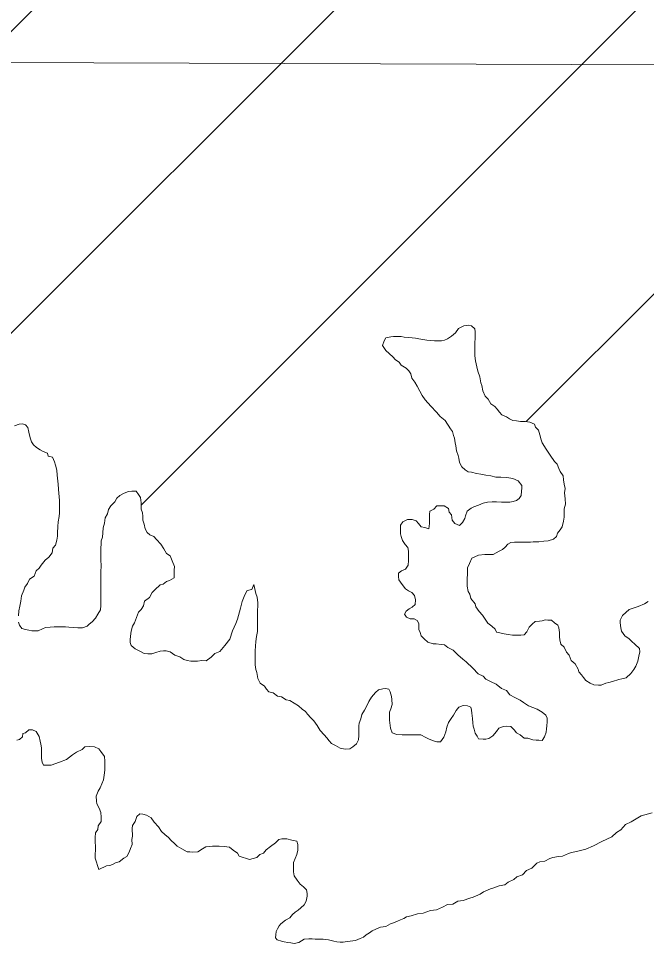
# Model space of a CAD drawing. Extents: x 553962 to 842807, y 8883888 to 9032388.
# Drawn here: x 615820 to 620234, y 8943492 to 8949994 of the extents above; entities that cross this region are included whole.
import ezdxf

# ---------------------------------------------------------------- set-up
doc = ezdxf.new("R2010")
doc.units = 0
doc.header["$LTSCALE"] = 160
for name, color, linetype, lineweight in [('2', 7, 'Continuous', 13), ('21', 7, 'Continuous', 25), ('30', 7, 'Continuous', 13)]:
    doc.layers.add(name, color=color, linetype=linetype, lineweight=lineweight)

msp = doc.modelspace()

# ---------------------------------------------------------------- linework, layer by layer
at = {"layer": '2'}
msp.add_line((565315.3, 8949866.8), (791497.7, 8949052.2), dxfattribs=at)
at = {"layer": '21', "lineweight": 13}
for points in [[(619003.2, 8947833.5), (618981.6, 8947837.8), (618949.1, 8947833.5), (618912.4, 8947814.1), (618890.8, 8947783.8), (618862.7, 8947760.1), (618834.6, 8947742.8), (618815.1, 8947732), (618793.3, 8947728.2), (618763.3, 8947728.4), (618743.3, 8947728.5), (618713.3, 8947731.2), (618690.8, 8947733.8), (618660.8, 8947736.6), (618633.4, 8947741.7), (618610.9, 8947746.9), (618585.9, 8947749.6), (618563.4, 8947752.2), (618530.9, 8947754.9), (618508.4, 8947757.6), (618488.4, 8947757.7), (618455.9, 8947757.9), (618435.9, 8947755.6), (618401.1, 8947748), (618390.6, 8947727.2), (618390.6, 8947727.2)], [(619027.6, 8947621.5), (619027.8, 8947641.5), (619028, 8947671.5), (619028.2, 8947696.6), (619028.4, 8947719.1), (619028.5, 8947741.6), (619028.7, 8947764.2), (619028.9, 8947791.7), (619026.6, 8947811.7), (619003.2, 8947833.5)], [(618390.6, 8947727.2), (618378.1, 8947695.8), (618401.1, 8947660.3), (618449.8, 8947615.3), (618469.7, 8947595.1), (618494.6, 8947577.4), (618509.4, 8947557.3), (618544.3, 8947537), (618564.1, 8947516.9), (618576.5, 8947496.8), (618583.8, 8947466.7), (618606, 8947436.5), (618620.8, 8947408.8), (618640.6, 8947373.7), (618657.8, 8947343.5), (618677.6, 8947313.3), (618718.3, 8947268.2), (618757.5, 8947227.3), (618784.1, 8947197.1), (618817.9, 8947166.9), (618855.4, 8947110.5), (618870.2, 8947090.3), (618877.5, 8947062.8), (618884.9, 8947042.7), (618889.6, 8947010.1), (618894.5, 8946990), (618899.2, 8946954.9), (618909, 8946922.3), (618913.8, 8946902.3), (618918.6, 8946872.2), (618935.9, 8946842.1), (618958.2, 8946821.9), (618980.6, 8946806.7), (619003.1, 8946804.1), (619038.1, 8946796.3), (619070.5, 8946791.1), (619105.5, 8946783.3), (619140.5, 8946778.1), (619175.4, 8946770.4), (619210.4, 8946770.1), (619252.9, 8946767.4), (619295.4, 8946759.6), (619332.8, 8946744.3), (619357.6, 8946711.6), (619357.4, 8946691.6), (619354.7, 8946671.6), (619352, 8946641.5), (619339.3, 8946619.1), (619319.2, 8946606.7), (619296.7, 8946599.3), (619274.1, 8946594.5), (619249.1, 8946594.6), (619214.1, 8946594.9), (619179.1, 8946595.1), (619149.1, 8946595.3), (619116.5, 8946593), (619086.5, 8946585.7), (619053.9, 8946573.4), (619021.3, 8946561.1), (619001.2, 8946551.2), (618973.5, 8946531.4), (618960.8, 8946498.9), (618958.1, 8946478.9), (618940.4, 8946451.5), (618920.2, 8946429.1), (618887.8, 8946444.3), (618868, 8946467), (618863.3, 8946504.6), (618845.9, 8946524.7), (618841.1, 8946549.8), (618811.2, 8946567.5), (618791.2, 8946567.6), (618761.2, 8946567.8), (618738.5, 8946545.4), (618710.9, 8946530.6), (618708.2, 8946508.1), (618708, 8946475.5), (618707.7, 8946443), (618704.9, 8946405.5), (618675, 8946415.7), (618650, 8946420.8), (618630.2, 8946443.5), (618615.3, 8946463.6), (618587.9, 8946471.3), (618552.9, 8946471.6), (618520.2, 8946456.8), (618505.1, 8946431.8), (618504.8, 8946394.3), (618504.6, 8946371.7), (618509.4, 8946351.7), (618519.2, 8946324.1), (618536.5, 8946296.4), (618556.4, 8946276.3), (618561.2, 8946248.7), (618560.9, 8946216.2), (618560.7, 8946183.6), (618557.9, 8946151.1), (618540.2, 8946123.7), (618512.6, 8946111.3), (618490, 8946093.9), (618489.8, 8946071.4)], [(619280.3, 8946310.4), (619305.3, 8946312.8), (619340.3, 8946312.6), (619360.3, 8946312.4), (619395.3, 8946312.2), (619417.8, 8946312), (619437.9, 8946314.4), (619457.9, 8946314.3), (619477.9, 8946314.2), (619512.9, 8946318.9), (619543, 8946321.2), (619580.6, 8946333.5), (619600.7, 8946353.4), (619608.4, 8946375.9), (619627.3, 8946400), (619640.9, 8946420.5), (619651.2, 8946461.4), (619654.6, 8946488.7), (619654.6, 8946512.6), (619654.6, 8946546.7), (619664.8, 8946580.8), (619661.4, 8946618.3), (619658, 8946659.2), (619661.4, 8946689.9), (619654.6, 8946720.6), (619651.2, 8946751.3), (619647.7, 8946778.6), (619627.3, 8946809.3), (619617, 8946829.8), (619606.8, 8946860.4), (619586.3, 8946880.9), (619555.6, 8946925.2), (619555.6, 8946925.2), (619555.6, 8946925.2), (619555.6, 8946925.2), (619528.3, 8946966.2), (619500.7, 8947010), (619493.3, 8947032.6), (619483.6, 8947067.7), (619473.8, 8947100.3), (619454, 8947120.4), (619446.7, 8947143), (619414.2, 8947155.8), (619381.8, 8947161), (619349.3, 8947161.2), (619319.3, 8947166.4), (619294.3, 8947169.1), (619271.9, 8947179.2), (619249.5, 8947194.4), (619217.1, 8947207.1), (619199.7, 8947227.3), (619184.8, 8947247.4), (619167.5, 8947267.5), (619140.1, 8947285.2), (619120.3, 8947317.9), (619100.5, 8947338.1), (619083.3, 8947375.8), (619076.1, 8947413.3), (619068.7, 8947433.4), (619061.5, 8947476), (619049.3, 8947513.7), (619042.1, 8947546.3), (619037.2, 8947566.3), (619032.3, 8947586.4), (619027.6, 8947621.5)], [(615819.8, 8945794.5), (615822.6, 8945829.5), (615830.3, 8945862), (615835.6, 8945897), (615840.9, 8945934.5), (615858.7, 8945974.5), (615863.9, 8945997), (615884.1, 8946021.9), (615896.8, 8946051.8), (615929.5, 8946074.2), (615944.8, 8946111.6), (615964.9, 8946129), (615980.1, 8946151.4), (616007.9, 8946186.3), (616033.1, 8946206.2), (616055.8, 8946238.6), (616061.1, 8946271.1), (616081.2, 8946290.9), (616089, 8946325.9), (616094.2, 8946356), (616094.4, 8946378.5), (616097.2, 8946423.5), (616100, 8946456.1), (616105.3, 8946493.6), (616108, 8946518.6), (616108.2, 8946556.2), (616108.4, 8946581.2), (616108.6, 8946603.7), (616106.3, 8946633.8), (616104, 8946653.8), (616101.7, 8946686.4), (616099.5, 8946721.4), (616097.2, 8946741.5), (616094.8, 8946761.5), (616092.5, 8946784.1), (616090.2, 8946819.1), (616080.5, 8946854.2), (616073.2, 8946876.8), (616058.4, 8946909.5), (616028.5, 8946917.2), (616023.6, 8946937.2), (615993.7, 8946950), (615971.3, 8946962.6), (615946.4, 8946977.8), (615926.5, 8946998), (615911.7, 8947018.1), (615901.9, 8947045.7), (615892.2, 8947085.8), (615884.9, 8947118.4), (615870.1, 8947138.5), (615847.6, 8947143.7), (615825.1, 8947141.3), (615792.5, 8947131.6)], [(617473.8, 8946015), (617459.3, 8945979.9), (617427.3, 8945973.5), (617411.3, 8945941.5), (617392.1, 8945896.7), (617392.1, 8945896.7), (617379.3, 8945848.8), (617379.3, 8945848.8), (617379.3, 8945848.8), (617360.1, 8945772), (617360.1, 8945772), (617347.3, 8945740.1), (617325, 8945688.9), (617305.8, 8945631.4), (617270.6, 8945586.6), (617235.4, 8945545), (617200.2, 8945529), (617174.6, 8945503.5), (617139.4, 8945477.9), (617108, 8945480.5), (617078, 8945475.7), (617058, 8945475.8), (617030.4, 8945476), (617005.5, 8945481.2), (616983, 8945488.9), (616953.1, 8945506.6), (616918.2, 8945519.3), (616885.9, 8945542.1), (616858.4, 8945549.8), (616838.4, 8945549.9), (616815.9, 8945547.6), (616785.8, 8945537.7), (616758.2, 8945527.9), (616728.2, 8945528.1), (616703.2, 8945530.8), (616673.3, 8945546), (616640.9, 8945563.7), (616611.1, 8945586.5), (616603.8, 8945606.5), (616603.9, 8945626.6), (616606.6, 8945651.6), (616611.9, 8945686.6), (616622.1, 8945721.6), (616634.8, 8945746.5), (616650.1, 8945784), (616662.9, 8945821.4), (616683.1, 8945838.8), (616698.3, 8945866.3), (616706, 8945898.8), (616741.2, 8945923.6), (616759, 8945958.5), (616779.2, 8945978.4), (616816.9, 8946013.2), (616837, 8946018.1), (616859.6, 8946035.4), (616882.2, 8946042.8), (616914.8, 8946062.6), (616915.1, 8946095.2), (616915.2, 8946115.2), (616915.5, 8946142.7), (616900.7, 8946180.4), (616886, 8946215.5), (616861.1, 8946233.2), (616841.4, 8946265.9), (616821.6, 8946298.6), (616789.3, 8946331.3), (616772, 8946351.5), (616742.1, 8946364.2), (616724.1, 8946380.6), (616709.6, 8946407.2), (616702.3, 8946438.7), (616695, 8946467.7), (616695, 8946494.4), (616692.6, 8946518.6), (616682.9, 8946545.2), (616681.1, 8946569.9), (616681.3, 8946589.9), (616676.5, 8946627.5), (616664.2, 8946647.6), (616646.9, 8946670.2), (616616.8, 8946670.4), (616594.3, 8946668.1), (616561.7, 8946658.3), (616531.6, 8946641), (616511.4, 8946621.1), (616496.2, 8946596.1), (616468.5, 8946568.8), (616453.3, 8946541.3), (616445.6, 8946511.4), (616430.3, 8946483.9), (616425.1, 8946446.4), (616414.8, 8946413.9), (616412, 8946378.9), (616409.3, 8946348.9), (616401.6, 8946321.4), (616401.4, 8946296.3), (616398.8, 8946276.3), (616398.5, 8946246.3), (616398.3, 8946218.8), (616398.1, 8946188.7), (616400.3, 8946146.1)], [(619373, 8945661.4), (619350.5, 8945659.1), (619318, 8945659.3), (619293, 8945659.4), (619260.5, 8945664.7), (619233, 8945667.3), (619203.1, 8945675.1), (619180.6, 8945680.2), (619170.7, 8945700.3), (619145.9, 8945723), (619118.5, 8945743.2), (619096.3, 8945778.4), (619081.4, 8945798.5), (619056.6, 8945826.2), (619034.4, 8945858.9), (619029.5, 8945879), (618999.8, 8945916.7), (618992.5, 8945946.8), (618980.2, 8945966.9), (618973, 8946004.5), (618973.1, 8946024.6), (618973.3, 8946047.1), (618976.2, 8946097.2), (618976.4, 8946132.2), (618989.2, 8946162.2), (619007, 8946199.6), (619053.5, 8946221.1), (619053.5, 8946221.1), (619096.8, 8946226.7), (619124.7, 8946226.3), (619124.7, 8946226.3), (619157.2, 8946226.1), (619197.8, 8946248.8), (619222.7, 8946261.1), (619240, 8946278.2), (619260.2, 8946298.1), (619280.3, 8946310.4)], [(616400.3, 8946146.1), (616399.9, 8946103.6), (616399.7, 8946071), (616399.4, 8946033.5), (616399.2, 8946000.9), (616398.7, 8945935.9), (616398.4, 8945898.3), (616398.2, 8945868.3), (616395.4, 8945838.2), (616378.7, 8945806.4), (616360.5, 8945779.2), (616336.9, 8945753.8), (616317, 8945735.7), (616302.4, 8945721.1), (616269.4, 8945711.4), (616236.9, 8945711.6), (616206.9, 8945711.8), (616174.4, 8945714.5), (616149.4, 8945717.2), (616119.4, 8945717.4), (616091.9, 8945717.6), (616071.9, 8945717.7), (616041.8, 8945715.4), (616009.3, 8945713.1), (615989.2, 8945703.2), (615959.1, 8945688.4), (615934.1, 8945688.6), (615914.1, 8945688.7), (615891.6, 8945693.9), (615869.1, 8945699), (615844.2, 8945706.7), (615826.8, 8945729.3), (615819.5, 8945749.4)], [(618609.7, 8944958), (618579.7, 8944958.2), (618547.2, 8944958.4), (618517.1, 8944958.6), (618479.7, 8944961.3), (618447.2, 8944971.6), (618435, 8945004.2), (618430.2, 8945041.8), (618427.9, 8945061.8), (618428.1, 8945094.4), (618428.3, 8945116.9), (618436, 8945141.9), (618446.2, 8945171.8), (618444, 8945206.9), (618441.7, 8945227), (618431.9, 8945259.6), (618422, 8945279.7), (618399.6, 8945284.8), (618379.6, 8945282.4), (618349.5, 8945275.1), (618329.3, 8945255.2), (618301.6, 8945222.9), (618281.3, 8945193), (618268.6, 8945163), (618250.8, 8945130.6), (618233.1, 8945100.7), (618225.4, 8945070.7), (618215.1, 8945040.7), (618212.5, 8945020.7), (618212.3, 8944993.1), (618212, 8944953.1), (618209.2, 8944923.1), (618196.5, 8944895.6), (618168.8, 8944873.3), (618148.7, 8944860.9), (618116.2, 8944858.6), (618081.2, 8944863.8), (618048.9, 8944884.1), (618019, 8944896.8), (618004.1, 8944916.9), (617986.8, 8944937.1), (617969.4, 8944957.2), (617939.6, 8944989.9), (617919.9, 8945025.1), (617895.1, 8945057.8), (617875.3, 8945078), (617850.5, 8945103.2), (617838.1, 8945123.3), (617813.2, 8945138.5), (617788.4, 8945161.2), (617758.5, 8945181.4), (617726.1, 8945199.2), (617701.2, 8945204.3), (617668.8, 8945224.6), (617641.3, 8945229.8), (617609, 8945252.5), (617579, 8945260.2), (617564.2, 8945280.3), (617549.3, 8945300.5), (617519.5, 8945320.7), (617502.2, 8945353.3), (617495, 8945395.9), (617487.7, 8945418.5), (617482.9, 8945451.1), (617483.1, 8945476.1), (617483.4, 8945513.7), (617483.7, 8945548.7), (617486.4, 8945581.3), (617489.2, 8945613.8), (617491.9, 8945648.8), (617499.7, 8945683.8), (617500, 8945716.4), (617500.1, 8945736.4), (617500.3, 8945756.4), (617500.4, 8945776.4), (617500.6, 8945796.5), (617500.8, 8945829), (617501.1, 8945866.6), (617501.2, 8945886.6), (617496.6, 8945926.7), (617489.2, 8945951.8), (617473.8, 8946015)], [(618489.8, 8946071.4), (618492.1, 8946048.9), (618516.9, 8946016.2), (618539.2, 8945983.5), (618561.6, 8945970.8), (618584, 8945958.1), (618603.8, 8945938), (618611.1, 8945907.9), (618608.4, 8945875.4), (618585.7, 8945855.5), (618565.6, 8945843.1), (618545.5, 8945828.2), (618532.8, 8945805.8), (618547.7, 8945785.6), (618572.6, 8945772.9), (618600.1, 8945772.8), (618622.5, 8945762.6), (618634.8, 8945740), (618634.7, 8945720), (618634.5, 8945699.9), (618641.9, 8945677.4), (618649.2, 8945654.8), (618671.5, 8945632.1), (618696.4, 8945609.4), (618733.8, 8945599.1), (618756.3, 8945599), (618791.3, 8945593.8), (618813.8, 8945591.1), (618837.5, 8945572.6), (618874.6, 8945552.8), (618906.7, 8945520.7), (618943.8, 8945491), (618966.1, 8945471.2), (619013.1, 8945426.7), (619050.6, 8945388.2), (619085.5, 8945370.4), (619105.4, 8945350.2), (619142.7, 8945330), (619177.6, 8945314.7), (619214.9, 8945284.4), (619249.8, 8945269.2), (619272.1, 8945239), (619309.5, 8945221.2), (619346.8, 8945200.9), (619369.2, 8945185.8), (619404.1, 8945163), (619434, 8945150.3), (619466.4, 8945137.6), (619501.3, 8945117.3), (619526.1, 8945097.1), (619536, 8945074.5), (619535.8, 8945049.5), (619533.1, 8945022), (619530.4, 8944999.4), (619527.7, 8944976.9), (619517.5, 8944944.5), (619499.8, 8944919.5), (619477.3, 8944919.7), (619457.3, 8944919.8), (619434.8, 8944922.5), (619399.8, 8944935.2), (619374.8, 8944935.4), (619345, 8944958.1), (619320.1, 8944973.3), (619302.8, 8944993.4), (619280.4, 8945016.1), (619247.9, 8945018.8), (619227.9, 8945016.5), (619195.3, 8945004.2), (619180.1, 8944981.7), (619154.9, 8944951.9), (619124.7, 8944932), (619104.7, 8944927.2), (619084.7, 8944927.3), (619052.2, 8944930), (619044.8, 8944950.1), (619030, 8944970.2), (619022.7, 8944997.8), (619015.3, 8945020.4), (619013, 8945042.9), (619010.7, 8945073), (619006, 8945110.6), (619003.7, 8945130.6), (618998.8, 8945153.2), (618976.4, 8945163.3), (618946.4, 8945163.5), (618913.8, 8945153.7), (618896.1, 8945128.8), (618878.3, 8945096.4), (618860.7, 8945074), (618842.9, 8945044.1), (618830.2, 8945011.6), (618822.4, 8944979.1), (618809.6, 8944941.6), (618786.9, 8944909.2), (618759.4, 8944909.4), (618736.9, 8944917.1), (618707, 8944927.3), (618682.1, 8944940), (618647.2, 8944957.7), (618609.7, 8944958)], [(620245, 8945896), (620219.9, 8945878.6), (620174.7, 8945861.4), (620112, 8945839.3), (620064.2, 8945797.1), (620049, 8945764.6), (620048.8, 8945744.6), (620053.5, 8945709.5), (620058.4, 8945686.9), (620080.6, 8945654.2), (620113, 8945634), (620130.3, 8945613.8), (620152.7, 8945596.2), (620185, 8945565.9), (620187.3, 8945540.9), (620179.6, 8945510.9), (620171.8, 8945475.9), (620159, 8945440.9), (620143.9, 8945418.5), (620123.6, 8945388.6), (620090.9, 8945358.8), (620060.8, 8945351.4), (620038.3, 8945346.6), (619995.7, 8945334.3), (619968.1, 8945327), (619948, 8945322.1), (619915.4, 8945307.3), (619895.4, 8945307.5), (619862.9, 8945310.2), (619838, 8945320.4), (619808.1, 8945340.6), (619790.8, 8945360.7), (619775.9, 8945380.9), (619758.6, 8945401), (619753.7, 8945421.1), (619731.5, 8945456.3), (619704.1, 8945481.5), (619689.4, 8945519.1), (619672.1, 8945539.3), (619654.8, 8945574.4), (619632.5, 8945594.6), (619625.2, 8945627.2), (619622.9, 8945647.2), (619623.1, 8945677.3), (619618.3, 8945709.9), (619611, 8945729.9), (619586.1, 8945745.1), (619566.2, 8945765.3), (619541.2, 8945765.5), (619521.2, 8945765.6), (619501.2, 8945760.7), (619481.2, 8945758.3), (619451.1, 8945756), (619429.6, 8945736.9), (619409.7, 8945714.6), (619391.8, 8945683.3), (619373, 8945661.4)], [(615807.4, 8944921.8), (615827.4, 8944926.7), (615847.6, 8944944.1), (615850.3, 8944966.6), (615870.3, 8944971.5), (615893, 8944993.9), (615918, 8944993.7), (615945.4, 8944981), (615965.2, 8944945.8), (615972.4, 8944913.2), (615977.2, 8944893.2), (615982.1, 8944868.1), (615981.9, 8944845.6), (615981.7, 8944813), (615981.5, 8944793), (615986.3, 8944765.4), (615996.1, 8944745.3), (616018.7, 8944745.2), (616048.7, 8944745), (616107.6, 8944765.7), (616107.6, 8944765.7), (616107.6, 8944765.7), (616156.5, 8944784.3), (616199.3, 8944816.6), (616226.9, 8944836.4), (616267.1, 8944856.2), (616287.2, 8944873.6), (616319.8, 8944875.9), (616354.8, 8944873.2), (616384.7, 8944860.4), (616399.5, 8944840.3), (616424.3, 8944805.1), (616426.5, 8944772.5), (616426.3, 8944737.5), (616426.1, 8944710), (616423.3, 8944674.9), (616418, 8944642.4), (616405.3, 8944615), (616395.1, 8944585), (616379.9, 8944562.6), (616367.1, 8944527.6), (616369.4, 8944492.5), (616371.7, 8944472.5), (616386.5, 8944442.3), (616398.8, 8944412.2), (616401, 8944379.7), (616400.8, 8944349.6), (616380.6, 8944319.7), (616377.9, 8944292.2), (616360.2, 8944269.8), (616359.9, 8944237.2), (616359.7, 8944204.7), (616362, 8944174.6), (616357.8, 8944091.2), (616357.8, 8944091.2), (616384, 8944011.3), (616384, 8944011.3)], [(616384, 8944011.3), (616439.2, 8944038.5), (616461.8, 8944040.9), (616481.8, 8944045.7), (616501.9, 8944058.1), (616527, 8944065.5), (616559.7, 8944090.3), (616581, 8944103.8), (616598.9, 8944132.4), (616607.9, 8944159.2), (616618.6, 8944187.8), (616616.8, 8944223.5), (616622.2, 8944246.8), (616618.8, 8944300.2), (616618.8, 8944300.2), (616621.5, 8944320.2), (616639.2, 8944350.1), (616652, 8944385.1), (616672.1, 8944402.5), (616694.6, 8944399.8), (616719.6, 8944394.7), (616751.9, 8944374.4), (616774.2, 8944344.2), (616804, 8944311.5), (616826.2, 8944278.8), (616848.6, 8944258.6), (616873.4, 8944235.9), (616893.3, 8944215.8), (616915.6, 8944195.6), (616935.5, 8944175.4), (616967.9, 8944157.7), (617005.2, 8944134.9), (617025.2, 8944134.8), (617045.2, 8944134.7), (617080.3, 8944136.9), (617112.9, 8944156.7), (617135.6, 8944171.6), (617183.1, 8944176.3), (617230.6, 8944176), (617265.6, 8944173.2), (617303.1, 8944168), (617328, 8944147.8), (617360.3, 8944127.6), (617370.2, 8944105), (617442.5, 8944081.9)], [(619427.9, 8944021.2), (619463.2, 8944056.1), (619483.3, 8944065.9), (619518.3, 8944070.7), (619553.5, 8944088), (619576.1, 8944095.4), (619616.1, 8944102.6), (619643.7, 8944104.9), (619686.3, 8944124.7), (619706.4, 8944132.1), (619741.5, 8944139.3), (619807.2, 8944153.7), (619861.8, 8944178.7), (619918.8, 8944208.2), (619990.3, 8944241.8), (620023, 8944271.6), (620053.2, 8944291.5), (620086, 8944328.8), (620126.2, 8944346.1), (620196.5, 8944388.2), (620274.2, 8944410.2)], [(617442.5, 8944081.9), (617495.1, 8944096.6), (617515.3, 8944116.5), (617542.9, 8944126.3), (617560.6, 8944148.8), (617590.8, 8944173.6), (617590.8, 8944173.6), (617626, 8944198.4), (617648.7, 8944223.3), (617671.2, 8944228.1), (617706.2, 8944227.9), (617741.2, 8944217.7), (617776.1, 8944209.9), (617783.5, 8944187.3), (617783.3, 8944167.3), (617783.2, 8944147.3), (617775.4, 8944117.3), (617765.2, 8944089.8), (617752.5, 8944059.9), (617752.2, 8944029.8), (617752, 8943994.8), (617756.8, 8943967.2), (617779.1, 8943937), (617798.8, 8943909.3), (617823.7, 8943889.2), (617843.6, 8943869), (617848.4, 8943843.9), (617848.2, 8943823.9), (617843, 8943788.9), (617827.8, 8943763.9), (617805.1, 8943741.6), (617785, 8943726.7), (617764.8, 8943711.8), (617744.7, 8943694.4), (617727, 8943672), (617696.9, 8943654.7), (617664.2, 8943629.8), (617652.4, 8943615.6), (617639.8, 8943595.2), (617632, 8943574.7), (617628.8, 8943552.7), (617627.2, 8943532.2), (617638.3, 8943516.5), (617668.2, 8943507), (617687.1, 8943502.3), (617712.3, 8943497.6), (617734.3, 8943496), (617758.2, 8943491.5), (617790.7, 8943498.8), (617828.4, 8943521.1), (617860.9, 8943523.4), (617883.5, 8943523.2), (617906, 8943523.1), (617941, 8943522.9), (617961, 8943522.7), (617998.5, 8943517.5), (618035.9, 8943507.2), (618058.4, 8943502.1), (618080.9, 8943501.9), (618100.9, 8943501.8), (618130.9, 8943506.6), (618151, 8943509), (618188.5, 8943513.7), (618221.1, 8943526), (618243.7, 8943535.9), (618263.8, 8943553.3), (618286.5, 8943565.6), (618306.6, 8943580.5), (618331.7, 8943592.9), (618364.3, 8943605.2), (618401.8, 8943609.9), (618434.5, 8943629.8), (618454.6, 8943637.1), (618484.7, 8943649.4), (618504.7, 8943656.8), (618527.3, 8943666.7), (618547.4, 8943679.1), (618580, 8943686.4), (618625.1, 8943701.1), (618665.2, 8943705.8), (618715.3, 8943723), (618757.9, 8943727.8), (618800.6, 8943747.5), (618835.7, 8943764.8), (618873.2, 8943767.1), (618908.4, 8943789.3), (618946, 8943794.1), (618991.1, 8943811.3), (619016.2, 8943816.2), (619063.9, 8943838.4), (619089, 8943855.8), (619136.7, 8943875.5), (619161.8, 8943882.8), (619199.4, 8943897.6), (619237, 8943904.8), (619262.1, 8943922.2), (619302.3, 8943942), (619322.4, 8943959.3), (619362.5, 8943974.1), (619390.3, 8944004), (619427.9, 8944021.2)]]:
    msp.add_lwpolyline(points, dxfattribs=at)
at = {"layer": '30'}
for p, q in [((612478.6, 8946613.6), (621996.1, 8956131)), ((615167.5, 8947181.2), (623300.4, 8955314)), ((616681.1, 8946573.5), (624604.7, 8954497)), ((619388.8, 8947159.8), (621279, 8949050))]:
    msp.add_line(p, q, dxfattribs=at)

doc.saveas('drawing.dxf')
